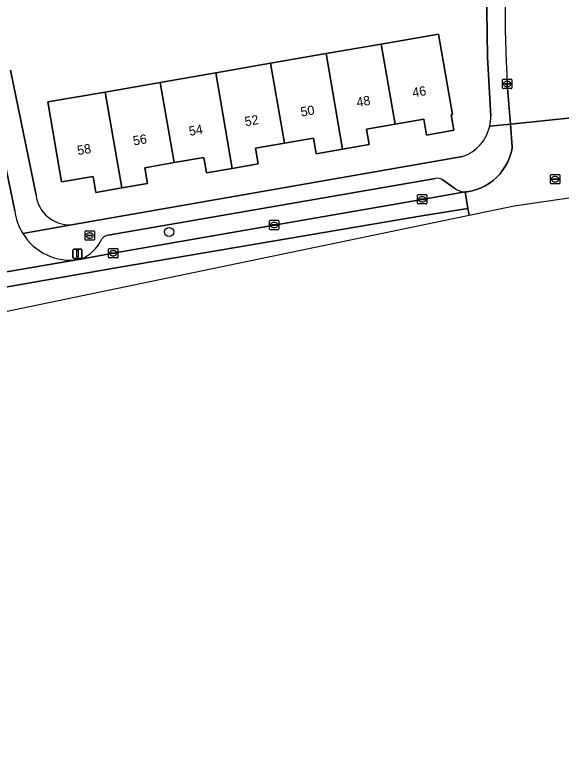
# Model space of a CAD drawing. Extents: x 159217 to 160349, y 381246 to 382172.
# Drawn here: x 159418.3 to 159476.8, y 381249.5 to 381329.1 of the extents above; entities that cross this region are included whole.
import ezdxf

# ---------------------------------------------------------------- set-up
doc = ezdxf.new("R2010")
doc.units = 0
for name, color, linetype in [('IMGEO_Boom', 7, 'Continuous'), ('IMGEO_Brandkraan', 7, 'Continuous'), ('IMGEO_Erf', 7, 'Continuous'), ('IMGEO_Kolk', 7, 'Continuous'), ('IMGEO_Lichtmast', 7, 'Continuous'), ('IMGEO_Pand', 7, 'Continuous'), ('IMGEO_Pand_nummerreeks', 7, 'Continuous'), ('IMGEO_Parkeervlak_open', 7, 'Continuous'), ('IMGEO_Rijbaan_lokaal_gesloten', 7, 'Continuous'), ('IMGEO_Rijbaan_lokaal_open', 7, 'Continuous'), ('IMGEO_Rioolput', 7, 'Continuous'), ('IMGEO_Voetpad_open', 7, 'Continuous')]:
    doc.layers.add(name, color=color, linetype=linetype)

msp = doc.modelspace()

# ---------------------------------------------------------------- linework, layer by layer
at = {"layer": 'IMGEO_Boom'}
msp.add_circle((159434.801, 381305.887), 0.489, dxfattribs=at)
at = {"layer": 'IMGEO_Brandkraan'}
for p, q in [((159425.783, 381305.079), (159425.783, 381305.931)), ((159425.858, 381306.005), (159426.71, 381306.005)), ((159426.085, 381305.548), (159426.483, 381305.548)), ((159426.271, 381305.785), (159426.296, 381305.785)), ((159426.784, 381305.931), (159426.784, 381305.079)), ((159426.71, 381305.005), (159425.858, 381305.005)), ((159426.042, 381305.499), (159426.042, 381305.511)), ((159426.48, 381305.462), (159426.082, 381305.462)), ((159426.294, 381305.225), (159426.269, 381305.225)), ((159426.526, 381305.511), (159426.526, 381305.499))]:
    msp.add_line(p, q, dxfattribs=at)
for points in [[(159425.783, 381305.079), (159425.783, 381305.931)], [(159425.858, 381306.005), (159426.71, 381306.005)], [(159426.784, 381305.931), (159426.784, 381305.079)], [(159426.71, 381305.005), (159425.858, 381305.005)]]:
    msp.add_lwpolyline(points, dxfattribs=at)
for centre, radius, start, end in [((159425.86, 381305.929), 0.0765, 91.55205, 178.44795), ((159425.86, 381305.929), 0.0765, 91.55205, 178.44795), ((159426.082, 381305.508), 0.0403, 85.87752, 175.75265), ((159426.487, 381305.51), 0.0386, 1.73085, 96.63898), ((159426.708, 381305.929), 0.0765, 1.55205, 88.44795), ((159426.708, 381305.929), 0.0765, 1.55205, 88.44795), ((159425.86, 381305.081), 0.0765, 181.55205, 268.44795), ((159425.86, 381305.081), 0.0765, 181.55205, 268.44795), ((159426.079, 381305.498), 0.0366, 178.93798, 274.71019), ((159426.483, 381305.505), 0.043, 264.86636, 352.45326), ((159426.708, 381305.081), 0.0765, 271.55205, 358.44795), ((159426.708, 381305.081), 0.0765, 271.55205, 358.44795)]:
    msp.add_arc(centre, radius, start, end, dxfattribs=at)
for centre, major_axis, ratio, start_param, end_param in [((159426.27, 381305.505), (-0.387, 0.002), 0.722429, 4.712389, 7.853982), ((159426.295, 381305.505), (-0.39, 0.002), 0.717154, 1.570796, 4.712389)]:
    msp.add_ellipse(centre, major_axis=major_axis, ratio=ratio, start_param=start_param, end_param=end_param, dxfattribs=at)
at = {"layer": 'IMGEO_Erf'}
for points in [[(159469.249, 381318.274), (159468.912, 381324.598), (159468.765, 381334.672)], [(159417.816, 381323.198), (159420.538, 381309.831)], [(159424.327, 381306.657), (159466.213, 381313.948)]]:
    msp.add_lwpolyline(points, dxfattribs=at)
msp.add_lwpolyline([(159451.604, 381324.98), (159457.517, 381326.007), (159463.673, 381327.076), (159465.169, 381318.464), (159465.017, 381318.437), (159465.305, 381316.778), (159462.366, 381316.267), (159462.07, 381317.973), (159459.005, 381317.44), (159455.942, 381316.908), (159456.231, 381315.245), (159453.382, 381314.75), (159450.534, 381314.256), (159450.245, 381315.917), (159447.145, 381315.379), (159444.047, 381314.841), (159444.338, 381313.168), (159441.562, 381312.686), (159438.786, 381312.204), (159438.498, 381313.864), (159435.34, 381313.315), (159432.182, 381312.767), (159432.476, 381311.075), (159429.715, 381310.596), (159426.953, 381310.116), (159426.655, 381311.833), (159423.28, 381311.247), (159421.793, 381319.801), (159427.928, 381320.867), (159433.846, 381321.895), (159439.783, 381322.926), (159445.66, 381323.947)], close=True, dxfattribs=at)
for centre, radius, start, end in [((159464.785, 381318.18), 4.465, 347.66999, 1.21203), ((159464.785, 381318.178), 4.464, 288.65103, 347.68819), ((159424.126, 381310.265), 3.614, 186.90243, 273.19256)]:
    msp.add_arc(centre, radius, start, end, dxfattribs=at)
at = {"layer": 'IMGEO_Kolk'}
for p, q in [((159470.52, 381321.312), (159470.52, 381322.164)), ((159470.595, 381322.238), (159471.447, 381322.238)), ((159470.779, 381321.732), (159470.779, 381321.744)), ((159471.217, 381321.695), (159470.819, 381321.695)), ((159470.822, 381321.781), (159471.22, 381321.781)), ((159471.031, 381321.458), (159471.006, 381321.458)), ((159471.008, 381322.018), (159471.033, 381322.018)), ((159471.263, 381321.744), (159471.263, 381321.732)), ((159471.521, 381322.164), (159471.521, 381321.312)), ((159471.447, 381321.238), (159470.595, 381321.238)), ((159461.403, 381308.955), (159461.403, 381309.807)), ((159461.478, 381309.881), (159462.33, 381309.881)), ((159461.891, 381309.661), (159461.916, 381309.661)), ((159462.404, 381309.807), (159462.404, 381308.955)), ((159462.33, 381308.881), (159461.478, 381308.881)), ((159461.662, 381309.375), (159461.662, 381309.387)), ((159462.1, 381309.338), (159461.702, 381309.338)), ((159461.705, 381309.424), (159462.103, 381309.424)), ((159461.914, 381309.101), (159461.889, 381309.101)), ((159462.146, 381309.387), (159462.146, 381309.375)), ((159445.625, 381307.132), (159446.477, 381307.132)), ((159445.55, 381306.206), (159445.55, 381307.058)), ((159445.809, 381306.626), (159445.809, 381306.638)), ((159446.247, 381306.589), (159445.849, 381306.589)), ((159445.852, 381306.675), (159446.25, 381306.675)), ((159446.061, 381306.352), (159446.036, 381306.352)), ((159446.038, 381306.912), (159446.063, 381306.912)), ((159446.293, 381306.638), (159446.293, 381306.626)), ((159446.551, 381307.058), (159446.551, 381306.206)), ((159446.477, 381306.132), (159445.625, 381306.132)), ((159428.31, 381303.183), (159428.31, 381304.035)), ((159428.385, 381304.109), (159429.237, 381304.109)), ((159429.311, 381304.035), (159429.311, 381303.183)), ((159428.569, 381303.603), (159428.569, 381303.615)), ((159429.007, 381303.566), (159428.609, 381303.566)), ((159428.612, 381303.652), (159429.01, 381303.652)), ((159428.821, 381303.329), (159428.796, 381303.329)), ((159428.798, 381303.889), (159428.823, 381303.889)), ((159429.053, 381303.615), (159429.053, 381303.603)), ((159429.237, 381303.109), (159428.385, 381303.109))]:
    msp.add_line(p, q, dxfattribs=at)
for points in [[(159470.52, 381321.312), (159470.52, 381322.164)], [(159470.595, 381322.238), (159471.447, 381322.238)], [(159471.521, 381322.164), (159471.521, 381321.312)], [(159471.447, 381321.238), (159470.595, 381321.238)], [(159461.403, 381308.955), (159461.403, 381309.807)], [(159461.478, 381309.881), (159462.33, 381309.881)], [(159462.404, 381309.807), (159462.404, 381308.955)], [(159462.33, 381308.881), (159461.478, 381308.881)], [(159445.625, 381307.132), (159446.477, 381307.132)], [(159445.55, 381306.206), (159445.55, 381307.058)], [(159446.551, 381307.058), (159446.551, 381306.206)], [(159446.477, 381306.132), (159445.625, 381306.132)], [(159428.31, 381303.183), (159428.31, 381304.035)], [(159428.385, 381304.109), (159429.237, 381304.109)], [(159429.311, 381304.035), (159429.311, 381303.183)], [(159429.237, 381303.109), (159428.385, 381303.109)]]:
    msp.add_lwpolyline(points, dxfattribs=at)
for centre, radius, start, end in [((159470.597, 381322.162), 0.0765, 91.55205, 178.44795), ((159470.597, 381322.162), 0.0765, 91.55205, 178.44795), ((159470.819, 381321.741), 0.0403, 85.87752, 175.75265), ((159470.816, 381321.731), 0.0366, 178.93798, 274.71019), ((159471.22, 381321.738), 0.043, 264.86636, 352.45326), ((159471.224, 381321.743), 0.0386, 1.73085, 96.63898), ((159471.445, 381322.162), 0.0765, 1.55205, 88.44795), ((159471.445, 381322.162), 0.0765, 1.55205, 88.44795), ((159470.597, 381321.314), 0.0765, 181.55205, 268.44795), ((159470.597, 381321.314), 0.0765, 181.55205, 268.44795), ((159471.445, 381321.314), 0.0765, 271.55205, 358.44795), ((159471.445, 381321.314), 0.0765, 271.55205, 358.44795), ((159461.48, 381309.805), 0.0765, 91.55205, 178.44795), ((159461.48, 381309.805), 0.0765, 91.55205, 178.44795), ((159462.328, 381309.805), 0.0765, 1.55205, 88.44795), ((159462.328, 381309.805), 0.0765, 1.55205, 88.44795), ((159461.48, 381308.957), 0.0765, 181.55205, 268.44795), ((159461.48, 381308.957), 0.0765, 181.55205, 268.44795), ((159461.702, 381309.384), 0.0403, 85.87752, 175.75265), ((159461.699, 381309.374), 0.0366, 178.93798, 274.71019), ((159462.103, 381309.381), 0.043, 264.86636, 352.45326), ((159462.107, 381309.386), 0.0386, 1.73085, 96.63898), ((159462.328, 381308.957), 0.0765, 271.55205, 358.44795), ((159462.328, 381308.957), 0.0765, 271.55205, 358.44795), ((159445.627, 381307.056), 0.0765, 91.55205, 178.44795), ((159445.627, 381307.056), 0.0765, 91.55205, 178.44795), ((159446.475, 381307.056), 0.0765, 1.55205, 88.44795), ((159446.475, 381307.056), 0.0765, 1.55205, 88.44795), ((159445.849, 381306.635), 0.0403, 85.87752, 175.75265), ((159445.846, 381306.625), 0.0366, 178.93798, 274.71019), ((159446.25, 381306.632), 0.043, 264.86636, 352.45326), ((159446.254, 381306.637), 0.0386, 1.73085, 96.63898), ((159445.627, 381306.208), 0.0765, 181.55205, 268.44795), ((159445.627, 381306.208), 0.0765, 181.55205, 268.44795), ((159446.475, 381306.208), 0.0765, 271.55205, 358.44795), ((159446.475, 381306.208), 0.0765, 271.55205, 358.44795), ((159428.387, 381304.033), 0.0765, 91.55205, 178.44795), ((159428.387, 381304.033), 0.0765, 91.55205, 178.44795), ((159429.235, 381304.033), 0.0765, 1.55205, 88.44795), ((159429.235, 381304.033), 0.0765, 1.55205, 88.44795), ((159428.387, 381303.185), 0.0765, 181.55205, 268.44795), ((159428.387, 381303.185), 0.0765, 181.55205, 268.44795), ((159428.609, 381303.612), 0.0403, 85.87752, 175.75265), ((159428.606, 381303.602), 0.0366, 178.93798, 274.71019), ((159429.01, 381303.609), 0.043, 264.86636, 352.45326), ((159429.014, 381303.614), 0.0386, 1.73085, 96.63898), ((159429.235, 381303.185), 0.0765, 271.55205, 358.44795), ((159429.235, 381303.185), 0.0765, 271.55205, 358.44795)]:
    msp.add_arc(centre, radius, start, end, dxfattribs=at)
for centre, major_axis, ratio, start_param, end_param in [((159471.007, 381321.738), (-0.387, 0.002), 0.722429, 4.712389, 7.853982), ((159471.032, 381321.738), (-0.39, 0.002), 0.717154, 1.570796, 4.712389), ((159461.89, 381309.381), (-0.387, 0.002), 0.722429, 4.712389, 7.853982), ((159461.915, 381309.381), (-0.39, 0.002), 0.717154, 1.570796, 4.712389), ((159446.037, 381306.632), (-0.387, 0.002), 0.722429, 4.712389, 7.853982), ((159446.062, 381306.632), (-0.39, 0.002), 0.717154, 1.570796, 4.712389), ((159428.797, 381303.609), (-0.387, 0.002), 0.722429, 4.712389, 7.853982), ((159428.822, 381303.609), (-0.39, 0.002), 0.717154, 1.570796, 4.712389)]:
    msp.add_ellipse(centre, major_axis=major_axis, ratio=ratio, start_param=start_param, end_param=end_param, dxfattribs=at)
at = {"layer": 'IMGEO_Lichtmast'}
for p, q in [((159424.469, 381303.15), (159424.469, 381303.95)), ((159424.469, 381303.95), (159424.469, 381303.15)), ((159424.569, 381304.05), (159425.359, 381304.05)), ((159425.359, 381304.05), (159424.569, 381304.05)), ((159425.459, 381303.95), (159425.459, 381303.15)), ((159425.459, 381303.15), (159425.459, 381303.95)), ((159425.359, 381303.05), (159424.569, 381303.05)), ((159424.569, 381303.05), (159425.359, 381303.05))]:
    msp.add_line(p, q, dxfattribs=at)
msp.add_lwpolyline([(159424.889, 381303.925), (159425.039, 381303.925), (159425.039, 381303.175), (159424.889, 381303.175), (159424.889, 381303.925)], dxfattribs=at)
for centre, start, end in [((159424.569, 381303.95), 90, 180), ((159424.569, 381303.95), 90, 180), ((159425.359, 381303.95), 0, 90), ((159425.359, 381303.95), 360, 90), ((159424.569, 381303.15), 180, 270), ((159424.569, 381303.15), 180, 270), ((159425.359, 381303.15), 270, 0), ((159425.359, 381303.15), 270, 0)]:
    msp.add_arc(centre, 0.1, start, end, dxfattribs=at)
at = {"layer": 'IMGEO_Pand'}
for points in [[(159459.005, 381317.44), (159462.07, 381317.973), (159462.366, 381316.267), (159465.305, 381316.778), (159465.017, 381318.437), (159465.169, 381318.464), (159463.673, 381327.076), (159457.517, 381326.007)], [(159459.005, 381317.44), (159457.517, 381326.007), (159451.604, 381324.98), (159453.382, 381314.75), (159456.231, 381315.245), (159455.942, 381316.908)], [(159447.145, 381315.379), (159450.245, 381315.917), (159450.534, 381314.256), (159453.382, 381314.75), (159451.604, 381324.98), (159445.66, 381323.947)], [(159441.562, 381312.686), (159444.338, 381313.168), (159444.047, 381314.841), (159447.145, 381315.379), (159445.66, 381323.947), (159439.783, 381322.926)], [(159441.562, 381312.686), (159439.783, 381322.926), (159433.846, 381321.895), (159435.34, 381313.315), (159438.498, 381313.864), (159438.786, 381312.204)], [(159433.846, 381321.895), (159427.928, 381320.867), (159429.715, 381310.596), (159432.476, 381311.075), (159432.182, 381312.767), (159435.34, 381313.315)], [(159429.715, 381310.596), (159427.928, 381320.867), (159421.793, 381319.801), (159423.28, 381311.247), (159426.655, 381311.833), (159426.953, 381310.116)]]:
    msp.add_lwpolyline(points, close=True, dxfattribs=at)
at = {"layer": 'IMGEO_Parkeervlak_open'}
for points in [[(159463.336, 381311.606), (159428.247, 381305.529)], [(159465.384, 381310.572), (159464.059, 381311.486)], [(159425.352, 381302.971), (159428.808, 381303.608), (159446.048, 381306.631), (159461.901, 381309.38), (159466.522, 381310.174)]]:
    msp.add_lwpolyline(points, dxfattribs=at)
for centre, radius, start, end in [((159463.563, 381310.735), 0.9, 56.54118, 104.61129), ((159466.52, 381311.993), 1.819, 231.36987, 270.07695), ((159428.349, 381304.58), 0.955, 96.15943, 143.99122), ((159423.625, 381306.968), 4.354, 293.37327, 335.19278)]:
    msp.add_arc(centre, radius, start, end, dxfattribs=at)
at = {"layer": 'IMGEO_Rijbaan_lokaal_gesloten'}
for points in [[(159471.023, 381321.718), (159471.367, 381317.436), (159479.304, 381318.25)], [(159479.497, 381317.365), (159479.304, 381318.25), (159471.367, 381317.436), (159471.563, 381315.003), (159471.54, 381314.858), (159471.43, 381314.359), (159471.275, 381313.872), (159471.078, 381313.401), (159470.84, 381312.949), (159470.562, 381312.521), (159470.247, 381312.118), (159469.897, 381311.746), (159469.516, 381311.406), (159469.106, 381311.102), (159468.67, 381310.836), (159468.212, 381310.61), (159467.735, 381310.425), (159467.245, 381310.284), (159466.743, 381310.187), (159466.522, 381310.174), (159466.816, 381308.409), (159466.939, 381307.675)], [(159466.939, 381307.675), (159471.77, 381308.678), (159476.646, 381309.393), (159485.73, 381310.724), (159485.62, 381311.465), (159485.358, 381313.226)], [(159429.517, 381302.107), (159462.071, 381307.638), (159466.816, 381308.409), (159466.522, 381310.174), (159461.901, 381309.38), (159446.048, 381306.631), (159428.808, 381303.608), (159425.352, 381302.971), (159425.095, 381302.927), (159407.969, 381300.01), (159406.658, 381299.78), (159402.976, 381299.133), (159382.234, 381295.471), (159360.73, 381291.449)], [(159247.414, 381259.138), (159263.824, 381265.162), (159277.184, 381269.924), (159287.012, 381272.766), (159298.912, 381275.915), (159321.716, 381281.292), (159345.288, 381286.668), (159367.785, 381291.2), (159385.368, 381294.426), (159429.517, 381302.107)]]:
    msp.add_lwpolyline(points, dxfattribs=at)
msp.add_lwpolyline([(159236.466, 381249.451), (159244.676, 381253.591), (159275.62, 381267.231), (159304.99, 381274.052), (159466.939, 381307.675), (159466.816, 381308.409), (159462.071, 381307.638), (159429.517, 381302.107), (159385.368, 381294.426), (159367.785, 381291.2), (159345.288, 381286.668), (159321.716, 381281.292), (159298.912, 381275.915), (159287.012, 381272.766), (159277.184, 381269.924), (159263.824, 381265.162), (159247.414, 381259.138), (159246.154, 381258.525), (159239.823, 381255.887), (159235.786, 381254.449), (159235.48, 381254.351)], close=True, dxfattribs=at)
msp.add_arc((159631.743, 381330.378), 160.954, 176.48292, 183.08429, dxfattribs=at)
at = {"layer": 'IMGEO_Rijbaan_lokaal_open'}
for points in [[(159418.267, 381308.162), (159417.137, 381313.696), (159416.383, 381317.402), (159415.677, 381321.085)], [(159408.439, 381300.189), (159407.969, 381300.01), (159425.095, 381302.927)]]:
    msp.add_lwpolyline(points, dxfattribs=at)
for centre, radius, start, end in [((159424.227, 381308.855), 6.001, 186.63571, 211.38936), ((159424.219, 381308.857), 5.994, 211.44213, 278.40371)]:
    msp.add_arc(centre, radius, start, end, dxfattribs=at)
at = {"layer": 'IMGEO_Rioolput'}
for p, q in [((159475.655, 381311.111), (159475.655, 381311.963)), ((159475.73, 381312.037), (159476.582, 381312.037)), ((159476.656, 381311.963), (159476.656, 381311.111)), ((159475.914, 381311.531), (159475.914, 381311.543)), ((159476.352, 381311.494), (159475.954, 381311.494)), ((159475.957, 381311.58), (159476.355, 381311.58)), ((159476.166, 381311.257), (159476.141, 381311.257)), ((159476.143, 381311.817), (159476.168, 381311.817)), ((159476.398, 381311.543), (159476.398, 381311.531)), ((159476.582, 381311.037), (159475.73, 381311.037))]:
    msp.add_line(p, q, dxfattribs=at)
for points in [[(159475.655, 381311.111), (159475.655, 381311.963)], [(159475.73, 381312.037), (159476.582, 381312.037)], [(159476.656, 381311.963), (159476.656, 381311.111)], [(159476.582, 381311.037), (159475.73, 381311.037)]]:
    msp.add_lwpolyline(points, dxfattribs=at)
for centre, radius, start, end in [((159475.732, 381311.961), 0.0765, 91.55205, 178.44795), ((159475.732, 381311.961), 0.0765, 91.55205, 178.44795), ((159476.58, 381311.961), 0.0765, 1.55205, 88.44795), ((159476.58, 381311.961), 0.0765, 1.55205, 88.44795), ((159475.732, 381311.113), 0.0765, 181.55205, 268.44795), ((159475.732, 381311.113), 0.0765, 181.55205, 268.44795), ((159475.954, 381311.54), 0.0403, 85.87752, 175.75265), ((159475.951, 381311.53), 0.0366, 178.93798, 274.71019), ((159476.355, 381311.537), 0.043, 264.86636, 352.45326), ((159476.359, 381311.542), 0.0386, 1.73085, 96.63898), ((159476.58, 381311.113), 0.0765, 271.55205, 358.44795), ((159476.58, 381311.113), 0.0765, 271.55205, 358.44795)]:
    msp.add_arc(centre, radius, start, end, dxfattribs=at)
for centre, major_axis, ratio, start_param, end_param in [((159476.142, 381311.537), (-0.387, 0.002), 0.722429, 4.712389, 7.853982), ((159476.167, 381311.537), (-0.39, 0.002), 0.717154, 1.570796, 4.712389)]:
    msp.add_ellipse(centre, major_axis=major_axis, ratio=ratio, start_param=start_param, end_param=end_param, dxfattribs=at)
at = {"layer": 'IMGEO_Voetpad_open'}
for points in [[(159468.938, 381338.208), (159468.765, 381334.672), (159468.912, 381324.598), (159469.249, 381318.274)], [(159420.538, 381309.831), (159417.816, 381323.198)], [(159469.147, 381317.226), (159471.367, 381317.436), (159471.023, 381321.718)], [(159415.677, 381321.085), (159416.383, 381317.402), (159417.137, 381313.696), (159418.267, 381308.162)], [(159470.247, 381312.118), (159470.562, 381312.521), (159470.84, 381312.949), (159471.078, 381313.401), (159471.275, 381313.872), (159471.43, 381314.359), (159471.54, 381314.858), (159471.563, 381315.003), (159471.367, 381317.436), (159469.147, 381317.226)], [(159466.213, 381313.948), (159424.327, 381306.657), (159419.105, 381305.73)], [(159466.522, 381310.174), (159466.743, 381310.187), (159467.245, 381310.284), (159467.735, 381310.425), (159468.212, 381310.61), (159468.67, 381310.836), (159469.106, 381311.102), (159469.516, 381311.406), (159469.897, 381311.746), (159470.247, 381312.118)], [(159428.247, 381305.529), (159463.336, 381311.606)], [(159464.059, 381311.486), (159465.384, 381310.572)], [(159419.105, 381305.73), (159424.327, 381306.657)], [(159425.095, 381302.927), (159425.352, 381302.971)]]:
    msp.add_lwpolyline(points, dxfattribs=at)
for centre, radius, start, end in [((159631.743, 381330.378), 160.954, 176.48292, 183.08429), ((159464.785, 381318.18), 4.465, 347.66999, 1.21203), ((159464.785, 381318.178), 4.464, 288.65103, 347.68819), ((159463.563, 381310.735), 0.9, 56.54118, 104.61129), ((159466.52, 381311.993), 1.819, 231.36987, 270.07695), ((159424.126, 381310.265), 3.614, 186.90243, 273.19256), ((159424.227, 381308.855), 6.001, 186.63571, 211.38936), ((159424.219, 381308.857), 5.994, 211.44213, 278.40371), ((159428.349, 381304.58), 0.955, 96.15943, 143.99122), ((159423.625, 381306.968), 4.354, 293.37327, 335.19278)]:
    msp.add_arc(centre, radius, start, end, dxfattribs=at)

# ---------------------------------------------------------------- texts
at = {"layer": 'IMGEO_Pand_nummerreeks'}
for s, p in [('46', (159460.935, 381320.292)), ('48', (159454.953, 381319.261)), ('50', (159448.969, 381318.23)), ('52', (159442.979, 381317.198)), ('54', (159436.998, 381316.168)), ('56', (159431.014, 381315.137)), ('58', (159425.033, 381314.106))]:
    msp.add_text(s, height=1, rotation=9.77544, dxfattribs=at).set_placement(p)

doc.saveas('drawing.dxf')
